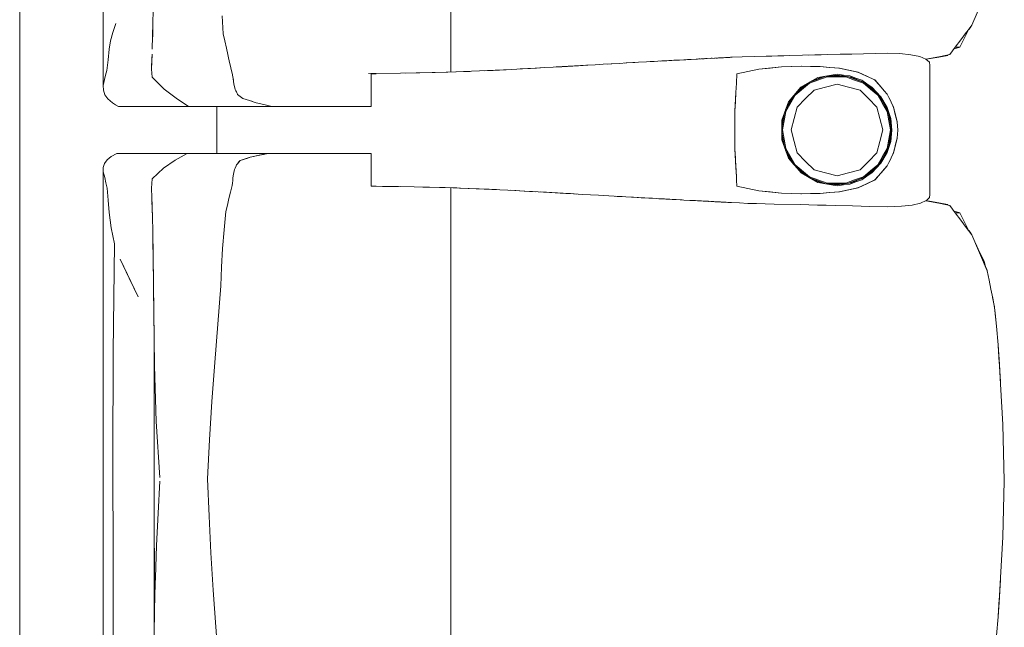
# Model space of a CAD drawing. Header units: millimetres. Extents: x -261 to 187, y -214 to 106.
# Tile 897 of 1056: x -198.355 to -197.512, y 11.115 to 11.635. Entities that reach past the tile are written whole.
import ezdxf

# ---------------------------------------------------------------- set-up
doc = ezdxf.new("R2010")
doc.units = ezdxf.units.MM
doc.header["$LTSCALE"] = 0.005
doc.header["$MEASUREMENT"] = 0
doc.layers.add('IFC-Elemento de mobília-Contorno', color=9, linetype='Continuous', lineweight=5)
doc.layers.add('IFC-Laje-Contorno', color=9, linetype='Continuous', lineweight=5)

msp = doc.modelspace()

# ---------------------------------------------------------------- linework, layer by layer
at = {"layer": 'IFC-Elemento de mobília-Contorno', "lineweight": 5}
for p, q in [((-198.28391, 11.74651), (-198.28383, 11.57889)), ((-197.98606, 11.67448), (-197.98605, 11.63257)), ((-197.53989, 11.63069), (-197.52666, 11.66146)), ((-198.24119, 11.63234), (-198.24101, 11.64325)), ((-198.1819, 11.63855), (-198.18096, 11.62323)), ((-198.27559, 11.62446), (-198.27309, 11.63195)), ((-198.24149, 11.62119), (-198.24119, 11.63234)), ((-198.24136, 11.62469), (-198.24126, 11.6297)), ((-197.98605, 11.59049), (-197.98605, 11.63257)), ((-197.54937, 11.61802), (-197.53989, 11.63069)), ((-197.54254, 11.62698), (-197.54049, 11.62953)), ((-197.54049, 11.62953), (-197.54011, 11.6304)), ((-198.27747, 11.61714), (-198.27559, 11.62446)), ((-198.2418, 11.61004), (-198.24149, 11.62119)), ((-198.24163, 11.61613), (-198.24136, 11.62469)), ((-198.18096, 11.62323), (-198.17963, 11.61706)), ((-197.54937, 11.61802), (-197.547, 11.62119)), ((-197.54767, 11.61691), (-197.54503, 11.6221)), ((-197.547, 11.62119), (-197.54463, 11.62436)), ((-197.54503, 11.6221), (-197.54239, 11.62728)), ((-197.54464, 11.62434), (-197.54463, 11.62436)), ((-197.54239, 11.62728), (-197.54227, 11.62751)), ((-197.54239, 11.62728), (-197.54227, 11.62751)), ((-198.27864, 11.61004), (-198.27747, 11.61714)), ((-198.17963, 11.61706), (-198.1783, 11.61089)), ((-197.55648, 11.60851), (-197.55411, 11.61168)), ((-197.55508, 11.61038), (-197.5503, 11.61173)), ((-197.55411, 11.61168), (-197.54937, 11.61802)), ((-197.55411, 11.61168), (-197.5503, 11.61173)), ((-197.5503, 11.61173), (-197.54767, 11.61691)), ((-198.27967, 11.60094), (-198.27864, 11.61004)), ((-198.24219, 11.5993), (-198.24197, 11.60578)), ((-198.2421, 11.60205), (-198.24204, 11.60354)), ((-198.1783, 11.61089), (-198.17563, 11.59856)), ((-197.74815, 11.60298), (-197.74527, 11.60313)), ((-197.74626, 11.60308), (-197.73664, 11.60357)), ((-197.74527, 11.60313), (-197.73664, 11.60357)), ((-197.73664, 11.60357), (-197.72642, 11.6038)), ((-197.72642, 11.6038), (-197.71619, 11.60403)), ((-197.71619, 11.60403), (-197.69574, 11.60448)), ((-197.71619, 11.60403), (-197.70085, 11.60436)), ((-197.71619, 11.60403), (-197.71108, 11.60414)), ((-197.71108, 11.60414), (-197.70085, 11.60436)), ((-197.71108, 11.60414), (-197.70596, 11.60425)), ((-197.70596, 11.60425), (-197.70085, 11.60436)), ((-197.70085, 11.60436), (-197.69574, 11.60448)), ((-197.69574, 11.60448), (-197.685, 11.60477)), ((-197.685, 11.60477), (-197.66891, 11.60522)), ((-197.67964, 11.60492), (-197.66891, 11.60522)), ((-197.67964, 11.60492), (-197.67427, 11.60507)), ((-197.67427, 11.60507), (-197.66354, 11.60537)), ((-197.66354, 11.60537), (-197.65281, 11.60566)), ((-197.65281, 11.60566), (-197.64269, 11.60589)), ((-197.64269, 11.60589), (-197.61232, 11.60657)), ((-197.61232, 11.60657), (-197.6015, 11.60622)), ((-197.6015, 11.60622), (-197.59207, 11.60524)), ((-197.59207, 11.60524), (-197.58452, 11.60363)), ((-197.58452, 11.60363), (-197.57919, 11.60146)), ((-197.5791, 11.60138), (-197.56042, 11.60472)), ((-197.5791, 11.60138), (-197.56825, 11.60332)), ((-197.57608, 11.60192), (-197.56825, 11.60332)), ((-197.57455, 11.60234), (-197.5667, 11.60384)), ((-197.56825, 11.60332), (-197.56042, 11.60472)), ((-197.5667, 11.60384), (-197.55885, 11.60535)), ((-197.56042, 11.60472), (-197.5601, 11.60511)), ((-197.56042, 11.60472), (-197.56012, 11.6051)), ((-197.55885, 11.60535), (-197.55648, 11.60851)), ((-198.2807, 11.59184), (-198.27967, 11.60094)), ((-198.24241, 11.59282), (-198.24219, 11.5993)), ((-198.2424, 11.59406), (-198.2421, 11.60205)), ((-198.17563, 11.59856), (-198.1749, 11.59553)), ((-198.1749, 11.59553), (-198.17417, 11.59249)), ((-197.89835, 11.59464), (-197.89109, 11.59505)), ((-197.89835, 11.59464), (-197.89362, 11.59491)), ((-197.89588, 11.59478), (-197.86989, 11.59628)), ((-197.89362, 11.59491), (-197.88538, 11.59539)), ((-197.89109, 11.59505), (-197.87675, 11.59588)), ((-197.89109, 11.59505), (-197.88392, 11.59546)), ((-197.88538, 11.59539), (-197.87714, 11.59586)), ((-197.88392, 11.59546), (-197.87675, 11.59588)), ((-197.87714, 11.59586), (-197.8705, 11.59625)), ((-197.87675, 11.59588), (-197.86891, 11.59634)), ((-197.87675, 11.59588), (-197.86959, 11.5963)), ((-197.86959, 11.5963), (-197.86242, 11.59672)), ((-197.86242, 11.59672), (-197.85564, 11.5971)), ((-197.85564, 11.5971), (-197.84886, 11.59749)), ((-197.85225, 11.59729), (-197.84836, 11.59752)), ((-197.84886, 11.59749), (-197.84208, 11.59788)), ((-197.84836, 11.59752), (-197.84816, 11.59753)), ((-197.84208, 11.59788), (-197.83531, 11.59827)), ((-197.83745, 11.59814), (-197.83602, 11.59823)), ((-197.83602, 11.59823), (-197.82896, 11.59862)), ((-197.83531, 11.59827), (-197.82532, 11.59882)), ((-197.83531, 11.59827), (-197.82865, 11.59864)), ((-197.82532, 11.59882), (-197.81867, 11.5992)), ((-197.81867, 11.5992), (-197.81534, 11.59938)), ((-197.81534, 11.59938), (-197.81201, 11.59957)), ((-197.81201, 11.59957), (-197.80869, 11.59975)), ((-197.80869, 11.59975), (-197.8053, 11.59994)), ((-197.80643, 11.59988), (-197.80346, 11.60004)), ((-197.8053, 11.59994), (-197.80192, 11.60012)), ((-197.80346, 11.60004), (-197.79931, 11.60026)), ((-197.80346, 11.60004), (-197.80123, 11.60016)), ((-197.80192, 11.60012), (-197.78668, 11.60095)), ((-197.80192, 11.60012), (-197.79514, 11.60049)), ((-197.80192, 11.60012), (-197.79853, 11.60031)), ((-197.80192, 11.60012), (-197.79931, 11.60026)), ((-197.80138, 11.60015), (-197.79931, 11.60026)), ((-197.79931, 11.60026), (-197.79777, 11.60035)), ((-197.79931, 11.60026), (-197.79776, 11.60035)), ((-197.79853, 11.60031), (-197.79514, 11.60049)), ((-197.79853, 11.60031), (-197.79684, 11.6004)), ((-197.79853, 11.60031), (-197.79724, 11.60038)), ((-197.79726, 11.60038), (-197.79451, 11.60052)), ((-197.79724, 11.60038), (-197.79516, 11.60049)), ((-197.79724, 11.60038), (-197.79516, 11.60049)), ((-197.79684, 11.6004), (-197.79514, 11.60049)), ((-197.79516, 11.60049), (-197.79345, 11.60058)), ((-197.79514, 11.60049), (-197.78668, 11.60095)), ((-197.79514, 11.60049), (-197.79176, 11.60067)), ((-197.79375, 11.60056), (-197.79309, 11.6006)), ((-197.79362, 11.60057), (-197.79101, 11.60071)), ((-197.79309, 11.6006), (-197.79101, 11.60071)), ((-197.79176, 11.60067), (-197.78668, 11.60095)), ((-197.79101, 11.60071), (-197.79021, 11.60076)), ((-197.79101, 11.60071), (-197.79073, 11.60073)), ((-197.78668, 11.60095), (-197.78499, 11.60104)), ((-197.78499, 11.60104), (-197.78329, 11.60113)), ((-197.78329, 11.60113), (-197.7816, 11.60123)), ((-197.7816, 11.60123), (-197.78023, 11.6013)), ((-197.78023, 11.6013), (-197.772, 11.60174)), ((-197.77612, 11.60152), (-197.772, 11.60174)), ((-197.77612, 11.60152), (-197.77475, 11.60159)), ((-197.77475, 11.60159), (-197.772, 11.60174)), ((-197.77362, 11.60165), (-197.77339, 11.60166)), ((-197.77339, 11.60166), (-197.77295, 11.60169)), ((-197.772, 11.60174), (-197.76378, 11.60217)), ((-197.77145, 11.60177), (-197.77028, 11.60183)), ((-197.77063, 11.6018), (-197.76926, 11.60188)), ((-197.77028, 11.60183), (-197.76847, 11.60192)), ((-197.76926, 11.60188), (-197.76652, 11.60202)), ((-197.76926, 11.60188), (-197.76789, 11.60195)), ((-197.76924, 11.60188), (-197.76846, 11.60192)), ((-197.76789, 11.60195), (-197.76652, 11.60202)), ((-197.76378, 11.60217), (-197.76035, 11.60235)), ((-197.76378, 11.60217), (-197.76309, 11.60221)), ((-197.76309, 11.60221), (-197.76241, 11.60224)), ((-197.76035, 11.60235), (-197.75966, 11.60239)), ((-197.75966, 11.60239), (-197.75696, 11.60252)), ((-197.75876, 11.60243), (-197.75696, 11.60252)), ((-197.75876, 11.60243), (-197.75786, 11.60248)), ((-197.75786, 11.60248), (-197.75696, 11.60252)), ((-197.75696, 11.60252), (-197.75066, 11.60285)), ((-197.75696, 11.60252), (-197.75606, 11.60257)), ((-197.75606, 11.60257), (-197.75517, 11.60262)), ((-197.75517, 11.60262), (-197.75336, 11.60271)), ((-197.75517, 11.60262), (-197.75427, 11.60267)), ((-197.75427, 11.60267), (-197.75246, 11.60276)), ((-197.75336, 11.60271), (-197.75156, 11.6028)), ((-197.75336, 11.60271), (-197.75246, 11.60276)), ((-197.75246, 11.60276), (-197.75111, 11.60283)), ((-197.75066, 11.60285), (-197.74931, 11.60292)), ((-197.75066, 11.60285), (-197.75021, 11.60288)), ((-197.75021, 11.60288), (-197.74976, 11.6029)), ((-197.74976, 11.6029), (-197.74751, 11.60301)), ((-197.74976, 11.6029), (-197.74841, 11.60296)), ((-197.74931, 11.60292), (-197.74886, 11.60294)), ((-197.74886, 11.60294), (-197.74808, 11.60298)), ((-197.74841, 11.60296), (-197.74751, 11.60301)), ((-197.74815, 11.60298), (-197.74617, 11.60308)), ((-197.74815, 11.60298), (-197.74751, 11.60301)), ((-197.74751, 11.60301), (-197.74706, 11.60304)), ((-197.74706, 11.60304), (-197.74661, 11.60306)), ((-197.72221, 11.59286), (-197.70291, 11.59492)), ((-197.71256, 11.59389), (-197.70291, 11.59492)), ((-197.70291, 11.59492), (-197.68582, 11.59546)), ((-197.70291, 11.59492), (-197.6945, 11.59519)), ((-197.6945, 11.59519), (-197.68609, 11.59546)), ((-197.68613, 11.59546), (-197.67803, 11.59533)), ((-197.68609, 11.59546), (-197.68603, 11.59545)), ((-197.68582, 11.59546), (-197.66989, 11.59519)), ((-197.67803, 11.59533), (-197.66997, 11.59519)), ((-197.66997, 11.59519), (-197.66168, 11.59445)), ((-197.66989, 11.59519), (-197.66151, 11.59443)), ((-197.57919, 11.60146), (-197.57628, 11.59888)), ((-197.57918, 11.60146), (-197.57455, 11.60234)), ((-197.5791, 11.60138), (-197.57608, 11.60192)), ((-197.5791, 11.60138), (-197.57608, 11.60192)), ((-197.57628, 11.59888), (-197.5759, 11.59612)), ((-197.57592, 11.48554), (-197.5759, 11.59612)), ((-198.28278, 11.58397), (-198.28174, 11.58791)), ((-198.28174, 11.58791), (-198.2807, 11.59184)), ((-198.24241, 11.59282), (-198.24184, 11.58611)), ((-198.2424, 11.59406), (-198.24238, 11.59377)), ((-198.17417, 11.59249), (-198.17343, 11.58946)), ((-198.17343, 11.58946), (-198.1727, 11.58643)), ((-198.1727, 11.58643), (-198.17253, 11.58494)), ((-198.05669, 11.58908), (-198.02925, 11.58949)), ((-198.05424, 11.58889), (-198.05206, 11.58889)), ((-198.05424, 11.57409), (-198.05424, 11.58889)), ((-198.05206, 11.58889), (-198.05007, 11.58889)), ((-198.02925, 11.58949), (-198.01573, 11.58975)), ((-198.0246, 11.58958), (-198.01263, 11.58982)), ((-198.01573, 11.58975), (-198.0022, 11.59)), ((-198.01263, 11.58982), (-197.99966, 11.59008)), ((-198.0022, 11.59), (-197.98871, 11.5904)), ((-197.99019, 11.59036), (-197.98143, 11.59065)), ((-197.98954, 11.59038), (-197.98924, 11.59039)), ((-197.98924, 11.59039), (-197.98143, 11.59065)), ((-197.98871, 11.5904), (-197.97521, 11.5908)), ((-197.98143, 11.59065), (-197.96969, 11.59103)), ((-197.98143, 11.59065), (-197.97363, 11.5909)), ((-197.97521, 11.5908), (-197.96164, 11.59137)), ((-197.97363, 11.5909), (-197.96982, 11.59103)), ((-197.96164, 11.59137), (-197.94808, 11.59195)), ((-197.95767, 11.59154), (-197.93874, 11.59244)), ((-197.95767, 11.59154), (-197.94984, 11.59191)), ((-197.94984, 11.59191), (-197.93875, 11.59244)), ((-197.94808, 11.59195), (-197.9341, 11.59268)), ((-197.9341, 11.59268), (-197.92013, 11.5934)), ((-197.9266, 11.59307), (-197.91785, 11.59355)), ((-197.92013, 11.5934), (-197.91287, 11.59382)), ((-197.91785, 11.59355), (-197.90985, 11.59399)), ((-197.91287, 11.59382), (-197.90561, 11.59423)), ((-197.90985, 11.59399), (-197.90561, 11.59423)), ((-197.90561, 11.59423), (-197.89835, 11.59464)), ((-197.7415, 11.5808), (-197.74103, 11.58879)), ((-197.74103, 11.58879), (-197.72221, 11.59286)), ((-197.74103, 11.58879), (-197.73162, 11.59083)), ((-197.73162, 11.59083), (-197.72221, 11.59286)), ((-197.72221, 11.59286), (-197.71256, 11.59389)), ((-197.67892, 11.5809), (-197.66383, 11.58637)), ((-197.67855, 11.5819), (-197.66499, 11.58682)), ((-197.6769, 11.58286), (-197.66672, 11.58663)), ((-197.67175, 11.5858), (-197.66355, 11.58718)), ((-197.66672, 11.58663), (-197.65536, 11.5879)), ((-197.66383, 11.58637), (-197.64781, 11.58636)), ((-197.66355, 11.58718), (-197.65536, 11.58856)), ((-197.66172, 11.58719), (-197.6503, 11.58718)), ((-197.66168, 11.59445), (-197.65339, 11.59371)), ((-197.66151, 11.59443), (-197.65732, 11.59406)), ((-197.65732, 11.59406), (-197.65313, 11.59367)), ((-197.65536, 11.58856), (-197.64992, 11.58788)), ((-197.65536, 11.5879), (-197.64326, 11.58619)), ((-197.65393, 11.59376), (-197.65313, 11.59367)), ((-197.65339, 11.59371), (-197.63741, 11.59032)), ((-197.65313, 11.59367), (-197.64916, 11.59282)), ((-197.64992, 11.58788), (-197.64449, 11.5872)), ((-197.64916, 11.59282), (-197.64515, 11.59197)), ((-197.64781, 11.58636), (-197.64027, 11.58363)), ((-197.64601, 11.58658), (-197.64, 11.5844)), ((-197.64519, 11.59198), (-197.64122, 11.59112)), ((-197.64449, 11.5872), (-197.63937, 11.58529)), ((-197.64122, 11.59112), (-197.63725, 11.59027)), ((-197.63771, 11.59039), (-197.63725, 11.59027)), ((-197.63741, 11.59032), (-197.63019, 11.58698)), ((-197.63725, 11.59027), (-197.63361, 11.58856)), ((-197.63361, 11.58856), (-197.62996, 11.58685)), ((-197.63019, 11.58698), (-197.62297, 11.58364)), ((-197.62996, 11.58685), (-197.62268, 11.58343)), ((-198.28383, 11.57889), (-198.28278, 11.58397)), ((-198.28383, 11.57889), (-198.28369, 11.57478)), ((-198.24184, 11.58611), (-198.23679, 11.58097)), ((-198.23679, 11.58097), (-198.23174, 11.57585)), ((-198.17253, 11.58494), (-198.17236, 11.58344)), ((-198.17253, 11.58494), (-198.17203, 11.58045)), ((-198.17253, 11.58494), (-198.1722, 11.58195)), ((-198.17236, 11.58344), (-198.1722, 11.58195)), ((-198.1722, 11.58195), (-198.17203, 11.58045)), ((-198.17203, 11.58045), (-198.17169, 11.5792)), ((-198.17203, 11.58045), (-198.17067, 11.57543)), ((-197.74196, 11.5728), (-197.7415, 11.5808)), ((-197.69123, 11.5706), (-197.67892, 11.5809)), ((-197.69015, 11.57257), (-197.68095, 11.58026)), ((-197.68688, 11.57623), (-197.67841, 11.582)), ((-197.68622, 11.57754), (-197.67898, 11.58167)), ((-197.67898, 11.58167), (-197.67175, 11.5858)), ((-197.66519, 11.57751), (-197.65536, 11.58015)), ((-197.65536, 11.58015), (-197.64552, 11.57751)), ((-197.64326, 11.58619), (-197.63201, 11.58143)), ((-197.64027, 11.58363), (-197.63274, 11.58089)), ((-197.64, 11.5844), (-197.63308, 11.58188)), ((-197.63937, 11.58529), (-197.63424, 11.58338)), ((-197.63424, 11.58338), (-197.6297, 11.58035)), ((-197.63274, 11.58089), (-197.62658, 11.57573)), ((-197.63223, 11.58152), (-197.62606, 11.57636)), ((-197.63201, 11.58143), (-197.62236, 11.57393)), ((-197.6297, 11.58035), (-197.62515, 11.57732)), ((-197.62333, 11.58381), (-197.6229, 11.58356)), ((-197.62297, 11.58364), (-197.61764, 11.57753)), ((-197.62297, 11.58364), (-197.62031, 11.58059)), ((-197.62268, 11.58343), (-197.62009, 11.58043)), ((-197.62268, 11.58343), (-197.6175, 11.57743)), ((-197.62009, 11.58043), (-197.6175, 11.57743)), ((-198.28369, 11.57478), (-198.28231, 11.57106)), ((-198.28231, 11.57106), (-198.27982, 11.56751)), ((-198.23174, 11.57585), (-198.2212, 11.568)), ((-198.17101, 11.57668), (-198.17067, 11.57543)), ((-198.17067, 11.57543), (-198.17018, 11.5744)), ((-198.17018, 11.5744), (-198.16969, 11.57337)), ((-198.17018, 11.5744), (-198.1692, 11.57234)), ((-198.1692, 11.57234), (-198.16871, 11.57132)), ((-198.16871, 11.57132), (-198.1676, 11.57042)), ((-198.1676, 11.57042), (-198.16428, 11.56773)), ((-198.1665, 11.56952), (-198.16539, 11.56862)), ((-198.1665, 11.56952), (-198.16428, 11.56773)), ((-198.05424, 11.56084), (-198.05424, 11.57409)), ((-197.74289, 11.55681), (-197.74196, 11.5728)), ((-197.74242, 11.56481), (-197.74196, 11.5728)), ((-197.69941, 11.55812), (-197.69267, 11.56975)), ((-197.6993, 11.55666), (-197.69123, 11.5706)), ((-197.69697, 11.56481), (-197.68622, 11.57754)), ((-197.6945, 11.56771), (-197.68688, 11.57623)), ((-197.68223, 11.56768), (-197.67503, 11.57488)), ((-197.67503, 11.57488), (-197.66519, 11.57751)), ((-197.64552, 11.57751), (-197.63568, 11.57488)), ((-197.63568, 11.57488), (-197.62848, 11.56768)), ((-197.62658, 11.57573), (-197.62042, 11.57058)), ((-197.62606, 11.57636), (-197.62096, 11.57209)), ((-197.62515, 11.57732), (-197.61771, 11.56935)), ((-197.62236, 11.57393), (-197.61497, 11.56421)), ((-197.62042, 11.57058), (-197.61639, 11.56362)), ((-197.61764, 11.57753), (-197.61498, 11.57448)), ((-197.6175, 11.57743), (-197.61491, 11.57443)), ((-197.61498, 11.57448), (-197.61232, 11.57143)), ((-197.61491, 11.57443), (-197.61232, 11.57143)), ((-197.61232, 11.57143), (-197.61096, 11.56861)), ((-197.61232, 11.57143), (-197.61101, 11.56874)), ((-198.27982, 11.56751), (-198.27599, 11.56412)), ((-198.27599, 11.56412), (-198.27333, 11.56248)), ((-198.27333, 11.56248), (-198.27067, 11.56084)), ((-198.2212, 11.568), (-198.2107, 11.56084)), ((-198.16539, 11.56862), (-198.16428, 11.56773)), ((-198.16428, 11.56773), (-198.16143, 11.56685)), ((-198.16428, 11.56773), (-198.15858, 11.56597)), ((-198.16143, 11.56685), (-198.15858, 11.56597)), ((-198.15858, 11.56597), (-198.15288, 11.56421)), ((-198.15858, 11.56597), (-198.15573, 11.56509)), ((-198.15288, 11.56421), (-198.14612, 11.56252)), ((-198.14612, 11.56252), (-198.13936, 11.56084)), ((-198.14612, 11.56252), (-198.14274, 11.56168)), ((-197.74289, 11.55681), (-197.74242, 11.56481)), ((-197.70269, 11.54913), (-197.69697, 11.56481)), ((-197.69904, 11.55912), (-197.69447, 11.56776)), ((-197.68943, 11.56047), (-197.68223, 11.56768)), ((-197.62848, 11.56768), (-197.62128, 11.56047)), ((-197.61844, 11.56878), (-197.61569, 11.56403)), ((-197.61771, 11.56935), (-197.61232, 11.55995)), ((-197.61639, 11.56362), (-197.61236, 11.55666)), ((-197.61569, 11.56403), (-197.61293, 11.55925)), ((-197.61497, 11.56421), (-197.61032, 11.55291)), ((-197.61101, 11.56874), (-197.60971, 11.56604)), ((-197.61096, 11.56861), (-197.60961, 11.56578)), ((-197.60971, 11.56604), (-197.6084, 11.56335)), ((-197.60961, 11.56578), (-197.60826, 11.56296)), ((-197.6084, 11.56335), (-197.6071, 11.56066)), ((-197.60826, 11.56296), (-197.60691, 11.56013)), ((-198.27067, 11.56084), (-198.2107, 11.56084)), ((-198.2107, 11.56084), (-198.16942, 11.56084)), ((-198.18647, 11.52076), (-198.18647, 11.56084)), ((-198.16942, 11.56084), (-198.13936, 11.56084)), ((-198.13936, 11.56084), (-198.13738, 11.56084)), ((-198.13738, 11.56084), (-198.13543, 11.56084)), ((-198.13543, 11.56084), (-198.1335, 11.56084)), ((-198.1335, 11.56084), (-198.13158, 11.56084)), ((-198.13158, 11.56084), (-198.12966, 11.56084)), ((-198.12966, 11.56084), (-198.12774, 11.56084)), ((-198.12774, 11.56084), (-198.12581, 11.56084)), ((-198.12581, 11.56084), (-198.12386, 11.56084)), ((-198.12386, 11.56084), (-198.12188, 11.56084)), ((-198.12188, 11.56084), (-198.11987, 11.56084)), ((-198.11987, 11.56084), (-198.11781, 11.56084)), ((-198.11781, 11.56084), (-198.1157, 11.56084)), ((-198.1157, 11.56084), (-198.11355, 11.56084)), ((-198.11355, 11.56084), (-198.11136, 11.56084)), ((-198.11136, 11.56084), (-198.10916, 11.56084)), ((-198.10916, 11.56084), (-198.10698, 11.56084)), ((-198.10698, 11.56084), (-198.10483, 11.56084)), ((-198.10483, 11.56084), (-198.10272, 11.56084)), ((-198.10272, 11.56084), (-198.10069, 11.56084)), ((-198.10069, 11.56084), (-198.09875, 11.56084)), ((-198.09875, 11.56084), (-198.09692, 11.56084)), ((-198.09692, 11.56084), (-198.09519, 11.56084)), ((-198.09519, 11.56084), (-198.09353, 11.56084)), ((-198.09353, 11.56084), (-198.0919, 11.56084)), ((-198.0919, 11.56084), (-198.09028, 11.56084)), ((-198.09028, 11.56084), (-198.08863, 11.56084)), ((-198.08863, 11.56084), (-198.08691, 11.56084)), ((-198.08691, 11.56084), (-198.0851, 11.56084)), ((-198.0851, 11.56084), (-198.08316, 11.56084)), ((-198.08316, 11.56084), (-198.08108, 11.56084)), ((-198.08108, 11.56084), (-198.0789, 11.56084)), ((-198.0789, 11.56084), (-198.07661, 11.56084)), ((-198.07661, 11.56084), (-198.07423, 11.56084)), ((-198.07423, 11.56084), (-198.07178, 11.56084)), ((-198.07178, 11.56084), (-198.06927, 11.56084)), ((-198.06927, 11.56084), (-198.06672, 11.56084)), ((-198.06672, 11.56084), (-198.06413, 11.56084)), ((-198.06413, 11.56084), (-198.06155, 11.56084)), ((-198.06155, 11.56084), (-198.05902, 11.56084)), ((-198.05902, 11.56084), (-198.05657, 11.56084)), ((-198.05657, 11.56084), (-198.05424, 11.56084)), ((-197.74289, 11.54079), (-197.74289, 11.55681)), ((-197.7026, 11.54275), (-197.70032, 11.55562)), ((-197.7026, 11.54651), (-197.70037, 11.55549)), ((-197.7021, 11.5408), (-197.6993, 11.55666)), ((-197.69207, 11.55064), (-197.68943, 11.56047)), ((-197.62128, 11.56047), (-197.61864, 11.55064)), ((-197.61236, 11.55666), (-197.61096, 11.54873)), ((-197.61232, 11.55995), (-197.60938, 11.55059)), ((-197.6113, 11.5553), (-197.61017, 11.54887)), ((-197.61032, 11.55291), (-197.60874, 11.5408)), ((-197.6071, 11.56066), (-197.60551, 11.55417)), ((-197.60691, 11.56013), (-197.60542, 11.55391)), ((-197.60569, 11.5549), (-197.60542, 11.55391)), ((-197.60551, 11.55417), (-197.60472, 11.55093)), ((-197.60547, 11.55411), (-197.60499, 11.55209)), ((-197.60542, 11.55391), (-197.60393, 11.54769)), ((-197.70269, 11.54913), (-197.70269, 11.53245)), ((-197.7026, 11.53509), (-197.7026, 11.54651)), ((-197.69471, 11.5408), (-197.69207, 11.55064)), ((-197.61864, 11.55064), (-197.61601, 11.5408)), ((-197.61096, 11.54873), (-197.60956, 11.5408)), ((-197.61017, 11.54887), (-197.60874, 11.5408)), ((-197.60938, 11.55059), (-197.60839, 11.54079)), ((-197.60499, 11.55209), (-197.60393, 11.54769)), ((-197.60472, 11.55093), (-197.60393, 11.54769)), ((-197.60393, 11.54769), (-197.60336, 11.54079)), ((-197.74289, 11.52478), (-197.74289, 11.54079)), ((-197.7026, 11.53885), (-197.70032, 11.52597)), ((-197.7021, 11.5408), (-197.6993, 11.52493)), ((-197.69471, 11.5408), (-197.69207, 11.53096)), ((-197.61864, 11.53096), (-197.61601, 11.5408)), ((-197.61096, 11.53287), (-197.60956, 11.5408)), ((-197.61032, 11.52869), (-197.60874, 11.5408)), ((-197.6098, 11.53483), (-197.60874, 11.5408)), ((-197.60938, 11.53099), (-197.60839, 11.54079)), ((-197.60393, 11.53391), (-197.60336, 11.54079)), ((-197.70269, 11.53245), (-197.69697, 11.51679)), ((-197.7026, 11.53509), (-197.70037, 11.5261)), ((-197.69207, 11.53096), (-197.68943, 11.52112)), ((-197.62128, 11.52112), (-197.61864, 11.53096)), ((-197.61497, 11.51739), (-197.61032, 11.52869)), ((-197.61236, 11.52494), (-197.61096, 11.53287)), ((-197.61232, 11.52165), (-197.60938, 11.53099)), ((-197.6113, 11.5263), (-197.6098, 11.53483)), ((-197.6071, 11.52094), (-197.60472, 11.53067)), ((-197.60691, 11.52147), (-197.60542, 11.52769)), ((-197.60568, 11.52672), (-197.60542, 11.52769)), ((-197.60551, 11.52742), (-197.60472, 11.53067)), ((-197.60551, 11.52742), (-197.60551, 11.52745)), ((-197.60547, 11.52752), (-197.60499, 11.52951)), ((-197.60542, 11.52769), (-197.60393, 11.53391)), ((-197.60499, 11.52951), (-197.60393, 11.53391)), ((-197.60472, 11.53067), (-197.60393, 11.53391)), ((-198.27709, 11.51797), (-198.27223, 11.52076)), ((-198.27223, 11.52076), (-198.21198, 11.52076)), ((-198.22208, 11.51482), (-198.21198, 11.52076)), ((-198.21198, 11.52076), (-198.14282, 11.52076)), ((-198.19672, 11.52076), (-198.18647, 11.52076)), ((-198.15785, 11.51743), (-198.14282, 11.52076)), ((-198.15785, 11.51743), (-198.15034, 11.51909)), ((-198.15034, 11.51909), (-198.14282, 11.52076)), ((-198.15034, 11.51909), (-198.14658, 11.51993)), ((-198.14658, 11.51993), (-198.14282, 11.52076)), ((-198.14452, 11.52076), (-198.14151, 11.52076)), ((-198.14282, 11.52076), (-198.14085, 11.52076)), ((-198.14151, 11.52076), (-198.13869, 11.52076)), ((-198.14085, 11.52076), (-198.13887, 11.52076)), ((-198.13887, 11.52076), (-198.13691, 11.52076)), ((-198.13691, 11.52076), (-198.13498, 11.52076)), ((-198.13498, 11.52076), (-198.13306, 11.52076)), ((-198.13306, 11.52076), (-198.13115, 11.52076)), ((-198.13115, 11.52076), (-198.12925, 11.52076)), ((-198.12925, 11.52076), (-198.12734, 11.52076)), ((-198.12734, 11.52076), (-198.12542, 11.52076)), ((-198.12542, 11.52076), (-198.12348, 11.52076)), ((-198.12348, 11.52076), (-198.12151, 11.52076)), ((-198.12151, 11.52076), (-198.11951, 11.52076)), ((-198.11951, 11.52076), (-198.11746, 11.52076)), ((-198.11746, 11.52076), (-198.11536, 11.52076)), ((-198.11536, 11.52076), (-198.11321, 11.52076)), ((-198.11321, 11.52076), (-198.11104, 11.52076)), ((-198.11104, 11.52076), (-198.10886, 11.52076)), ((-198.10886, 11.52076), (-198.10669, 11.52076)), ((-198.10669, 11.52076), (-198.10456, 11.52076)), ((-198.10456, 11.52076), (-198.10248, 11.52076)), ((-198.10248, 11.52076), (-198.10047, 11.52076)), ((-198.10047, 11.52076), (-198.09856, 11.52076)), ((-198.09856, 11.52076), (-198.09675, 11.52076)), ((-198.09675, 11.52076), (-198.09504, 11.52076)), ((-198.09504, 11.52076), (-198.09339, 11.52076)), ((-198.09339, 11.52076), (-198.09179, 11.52076)), ((-198.09179, 11.52076), (-198.09017, 11.52076)), ((-198.09017, 11.52076), (-198.08853, 11.52076)), ((-198.08853, 11.52076), (-198.08682, 11.52076)), ((-198.08682, 11.52076), (-198.08501, 11.52076)), ((-198.08501, 11.52076), (-198.08308, 11.52076)), ((-198.08308, 11.52076), (-198.08102, 11.52076)), ((-198.08102, 11.52076), (-198.07885, 11.52076)), ((-198.07885, 11.52076), (-198.07657, 11.52076)), ((-198.07657, 11.52076), (-198.07422, 11.52076)), ((-198.07422, 11.52076), (-198.07178, 11.52076)), ((-198.07178, 11.52076), (-198.06929, 11.52076)), ((-198.06929, 11.52076), (-198.06675, 11.52076)), ((-198.06675, 11.52076), (-198.06419, 11.52076)), ((-198.06419, 11.52076), (-198.06163, 11.52076)), ((-198.06163, 11.52076), (-198.05911, 11.52076)), ((-198.05911, 11.52076), (-198.05667, 11.52076)), ((-198.05667, 11.52076), (-198.05435, 11.52076)), ((-198.05435, 11.50751), (-198.05435, 11.52076)), ((-197.74289, 11.52478), (-197.7415, 11.5008)), ((-197.74289, 11.52478), (-197.74195, 11.50862)), ((-197.74289, 11.52478), (-197.74242, 11.51678)), ((-197.69941, 11.52349), (-197.69267, 11.51184)), ((-197.6993, 11.52493), (-197.69123, 11.511)), ((-197.69905, 11.52247), (-197.6945, 11.51389)), ((-197.68943, 11.52112), (-197.68223, 11.51392)), ((-197.62848, 11.51392), (-197.62128, 11.52112)), ((-197.61771, 11.51224), (-197.61232, 11.52165)), ((-197.61639, 11.51798), (-197.61236, 11.52494)), ((-197.61569, 11.51757), (-197.61292, 11.52236)), ((-197.6084, 11.51825), (-197.6071, 11.52094)), ((-197.60826, 11.51864), (-197.60691, 11.52147)), ((-198.28382, 11.50875), (-198.28268, 11.51207)), ((-198.28268, 11.51207), (-198.28049, 11.5151)), ((-198.28049, 11.5151), (-198.27709, 11.51797)), ((-198.23223, 11.50815), (-198.22208, 11.51482)), ((-198.17006, 11.51002), (-198.16962, 11.51105)), ((-198.16962, 11.51105), (-198.16888, 11.51193)), ((-198.16888, 11.51193), (-198.16663, 11.51458)), ((-198.16888, 11.51193), (-198.16813, 11.51282)), ((-198.16813, 11.51282), (-198.16738, 11.5137)), ((-198.16738, 11.5137), (-198.16663, 11.51458)), ((-198.16663, 11.51458), (-198.15785, 11.51743)), ((-198.16663, 11.51458), (-198.16005, 11.51672)), ((-198.16663, 11.51458), (-198.16224, 11.51601)), ((-198.16663, 11.51458), (-198.16443, 11.5153)), ((-198.16443, 11.5153), (-198.16224, 11.51601)), ((-198.16005, 11.51672), (-198.15785, 11.51743)), ((-198.15785, 11.51743), (-198.1541, 11.51826)), ((-197.69697, 11.51679), (-197.69158, 11.51041)), ((-197.6945, 11.51389), (-197.68688, 11.50537)), ((-197.69158, 11.51041), (-197.68621, 11.50404)), ((-197.69123, 11.511), (-197.67892, 11.5007)), ((-197.68223, 11.51392), (-197.67503, 11.50672)), ((-197.63568, 11.50672), (-197.62848, 11.51392)), ((-197.62658, 11.50586), (-197.62042, 11.51102)), ((-197.62515, 11.50428), (-197.61771, 11.51224)), ((-197.62236, 11.50766), (-197.61497, 11.51739)), ((-197.62042, 11.51102), (-197.61639, 11.51798)), ((-197.61845, 11.51281), (-197.61569, 11.51757)), ((-197.61232, 11.51017), (-197.60961, 11.51582)), ((-197.61232, 11.51017), (-197.61096, 11.51299)), ((-197.61232, 11.51017), (-197.61101, 11.51286)), ((-197.61101, 11.51286), (-197.60971, 11.51555)), ((-197.61096, 11.51299), (-197.60961, 11.51582)), ((-197.60971, 11.51555), (-197.6084, 11.51825)), ((-197.60961, 11.51582), (-197.60826, 11.51864)), ((-198.28393, 11.35531), (-198.28382, 11.50875)), ((-198.28382, 11.50875), (-198.28374, 11.50504)), ((-198.28374, 11.50504), (-198.28253, 11.50018)), ((-198.24184, 11.49891), (-198.23704, 11.50353)), ((-198.23704, 11.50353), (-198.23223, 11.50815)), ((-198.17246, 11.50165), (-198.17191, 11.5043)), ((-198.17246, 11.50165), (-198.17218, 11.50297)), ((-198.17218, 11.50297), (-198.17191, 11.5043)), ((-198.17191, 11.5043), (-198.17136, 11.50696)), ((-198.17191, 11.5043), (-198.17163, 11.50563)), ((-198.17136, 11.50696), (-198.17092, 11.50798)), ((-198.17092, 11.50798), (-198.17006, 11.51002)), ((-198.17092, 11.50798), (-198.17049, 11.509)), ((-198.05435, 11.4927), (-198.05435, 11.50751)), ((-197.74196, 11.50879), (-197.7415, 11.5008)), ((-197.69015, 11.50903), (-197.68098, 11.50135)), ((-197.68688, 11.50537), (-197.67838, 11.49958)), ((-197.68621, 11.50404), (-197.67174, 11.4958)), ((-197.67503, 11.50672), (-197.66519, 11.50408)), ((-197.66519, 11.50408), (-197.65536, 11.50145)), ((-197.65536, 11.50145), (-197.64552, 11.50408)), ((-197.64552, 11.50408), (-197.63568, 11.50672)), ((-197.63274, 11.5007), (-197.62658, 11.50586)), ((-197.63221, 11.50008), (-197.62606, 11.50524)), ((-197.63201, 11.50017), (-197.62236, 11.50766)), ((-197.6297, 11.50125), (-197.62515, 11.50428)), ((-197.62606, 11.50524), (-197.62096, 11.50951)), ((-197.62297, 11.49796), (-197.61764, 11.50406)), ((-197.62009, 11.50116), (-197.6175, 11.50417)), ((-197.61764, 11.50406), (-197.61232, 11.51017)), ((-197.6175, 11.50417), (-197.61491, 11.50717)), ((-197.61491, 11.50717), (-197.61232, 11.51017)), ((-198.28253, 11.50018), (-198.28147, 11.49561)), ((-198.28147, 11.49561), (-198.2804, 11.49104)), ((-198.24241, 11.49108), (-198.24212, 11.49499)), ((-198.2424, 11.49092), (-198.24212, 11.49492)), ((-198.24212, 11.49499), (-198.24184, 11.49891)), ((-198.24212, 11.49492), (-198.24184, 11.49891)), ((-198.17334, 11.49324), (-198.17312, 11.49534)), ((-198.17312, 11.49534), (-198.1729, 11.49744)), ((-198.1729, 11.49744), (-198.17268, 11.49954)), ((-198.17268, 11.49954), (-198.17246, 11.50165)), ((-197.7415, 11.5008), (-197.74132, 11.49773)), ((-197.74132, 11.49773), (-197.74103, 11.4928)), ((-197.67892, 11.5007), (-197.66383, 11.49523)), ((-197.67862, 11.49972), (-197.66499, 11.49477)), ((-197.67691, 11.49874), (-197.66672, 11.49497)), ((-197.67174, 11.4958), (-197.66352, 11.49441)), ((-197.66672, 11.49497), (-197.65536, 11.4937)), ((-197.66383, 11.49523), (-197.64781, 11.49523)), ((-197.66355, 11.49442), (-197.65536, 11.49304)), ((-197.66174, 11.49441), (-197.6503, 11.49441)), ((-197.65536, 11.4937), (-197.64326, 11.49541)), ((-197.65536, 11.49304), (-197.64992, 11.49372)), ((-197.64992, 11.49372), (-197.64449, 11.4944)), ((-197.64781, 11.49523), (-197.64027, 11.49797)), ((-197.64601, 11.49501), (-197.64, 11.4972)), ((-197.64449, 11.4944), (-197.63937, 11.49631)), ((-197.64326, 11.49541), (-197.63201, 11.50017)), ((-197.64027, 11.49797), (-197.63274, 11.5007)), ((-197.64, 11.4972), (-197.63314, 11.49969)), ((-197.63937, 11.49631), (-197.63424, 11.49822)), ((-197.63741, 11.49128), (-197.63019, 11.49462)), ((-197.63424, 11.49822), (-197.6297, 11.50125)), ((-197.63361, 11.49303), (-197.62996, 11.49474)), ((-197.63019, 11.49462), (-197.62297, 11.49796)), ((-197.62996, 11.49474), (-197.62268, 11.49816)), ((-197.62332, 11.49779), (-197.6229, 11.49804)), ((-197.62297, 11.49796), (-197.62031, 11.50101)), ((-197.62268, 11.49816), (-197.62009, 11.50116)), ((-198.2804, 11.49104), (-198.27952, 11.48057)), ((-198.2424, 11.49092), (-198.24194, 11.47486)), ((-198.2424, 11.49092), (-198.24217, 11.48289)), ((-198.17612, 11.48205), (-198.17473, 11.48765)), ((-198.17473, 11.48765), (-198.17334, 11.49324)), ((-198.05435, 11.4927), (-198.05216, 11.4927)), ((-198.05435, 11.49265), (-198.04457, 11.49251)), ((-198.05216, 11.4927), (-198.05017, 11.4927)), ((-198.04457, 11.49251), (-198.03098, 11.49231)), ((-198.03098, 11.49231), (-198.01765, 11.49206)), ((-198.02916, 11.49226), (-198.01765, 11.49206)), ((-198.01765, 11.49206), (-198.00433, 11.49181)), ((-198.01017, 11.49192), (-197.99592, 11.49154)), ((-198.00433, 11.49181), (-197.99105, 11.49143)), ((-197.99592, 11.49154), (-197.98107, 11.49114)), ((-197.99105, 11.49143), (-197.97778, 11.49105)), ((-197.98605, 11.49129), (-197.98605, 11.45845)), ((-197.97865, 11.49108), (-197.96187, 11.49037)), ((-197.97865, 11.49108), (-197.95625, 11.49013)), ((-197.97778, 11.49105), (-197.96437, 11.49049)), ((-197.96437, 11.49049), (-197.95097, 11.48994)), ((-197.96187, 11.49037), (-197.95332, 11.49)), ((-197.95332, 11.49), (-197.94707, 11.48974)), ((-197.95097, 11.48994), (-197.93719, 11.48923)), ((-197.95097, 11.48994), (-197.94408, 11.48958)), ((-197.94408, 11.48958), (-197.93719, 11.48923)), ((-197.93719, 11.48923), (-197.9303, 11.48887)), ((-197.93538, 11.48913), (-197.92744, 11.48871)), ((-197.9303, 11.48887), (-197.92341, 11.48852)), ((-197.92744, 11.48871), (-197.91878, 11.48824)), ((-197.92744, 11.48871), (-197.91338, 11.48795)), ((-197.92341, 11.48852), (-197.91627, 11.48812)), ((-197.91878, 11.48824), (-197.91339, 11.48795)), ((-197.91627, 11.48812), (-197.90199, 11.48731)), ((-197.90913, 11.48771), (-197.89485, 11.48691)), ((-197.90913, 11.48771), (-197.90128, 11.48727)), ((-197.90913, 11.48771), (-197.90199, 11.48731)), ((-197.90128, 11.48727), (-197.89245, 11.48676)), ((-197.89485, 11.48691), (-197.88062, 11.48609)), ((-197.89485, 11.48691), (-197.88774, 11.4865)), ((-197.89245, 11.48676), (-197.88362, 11.48626)), ((-197.88774, 11.4865), (-197.88062, 11.48609)), ((-197.88362, 11.48626), (-197.87854, 11.48596)), ((-197.88062, 11.48609), (-197.8735, 11.48567)), ((-197.8735, 11.48567), (-197.86639, 11.48526)), ((-197.86639, 11.48526), (-197.85966, 11.48487)), ((-197.74103, 11.4928), (-197.72226, 11.48874)), ((-197.74103, 11.4928), (-197.73165, 11.49077)), ((-197.73165, 11.49077), (-197.72226, 11.48874)), ((-197.72226, 11.48874), (-197.70291, 11.48668)), ((-197.72226, 11.48874), (-197.71259, 11.48771)), ((-197.71259, 11.48771), (-197.70291, 11.48668)), ((-197.70291, 11.48668), (-197.68582, 11.48613)), ((-197.70291, 11.48668), (-197.68609, 11.48613)), ((-197.68627, 11.48614), (-197.68601, 11.48613)), ((-197.68609, 11.48613), (-197.67803, 11.48627)), ((-197.68609, 11.48613), (-197.68601, 11.48613)), ((-197.68582, 11.48613), (-197.66989, 11.48641)), ((-197.68582, 11.48613), (-197.68578, 11.48613)), ((-197.67803, 11.48627), (-197.66997, 11.4864)), ((-197.66997, 11.4864), (-197.66168, 11.48715)), ((-197.66989, 11.48641), (-197.66151, 11.48717)), ((-197.66168, 11.48715), (-197.65339, 11.48789)), ((-197.66151, 11.48717), (-197.65732, 11.48754)), ((-197.65732, 11.48754), (-197.65313, 11.48792)), ((-197.6537, 11.48786), (-197.65334, 11.4879)), ((-197.65339, 11.48789), (-197.63741, 11.49128)), ((-197.65313, 11.48792), (-197.64916, 11.48877)), ((-197.64916, 11.48877), (-197.64515, 11.48963)), ((-197.64519, 11.48962), (-197.64122, 11.49047)), ((-197.64122, 11.49047), (-197.63725, 11.49133)), ((-197.6377, 11.49121), (-197.63725, 11.49133)), ((-197.63725, 11.49133), (-197.63361, 11.49303)), ((-197.57621, 11.48284), (-197.57592, 11.48554)), ((-198.27952, 11.48057), (-198.27864, 11.47009)), ((-198.24218, 11.48328), (-198.24196, 11.47549)), ((-198.24205, 11.47864), (-198.24194, 11.47486)), ((-198.17751, 11.47647), (-198.17612, 11.48205)), ((-197.85966, 11.48487), (-197.84622, 11.4841)), ((-197.84622, 11.4841), (-197.8395, 11.48371)), ((-197.84622, 11.4841), (-197.84377, 11.48396)), ((-197.84611, 11.48409), (-197.84377, 11.48396)), ((-197.84483, 11.48402), (-197.84377, 11.48396)), ((-197.84377, 11.48396), (-197.83934, 11.4837)), ((-197.8395, 11.48371), (-197.83622, 11.48353)), ((-197.83934, 11.4837), (-197.83622, 11.48353)), ((-197.83622, 11.48353), (-197.81984, 11.48261)), ((-197.83622, 11.48353), (-197.82639, 11.48298)), ((-197.83622, 11.48353), (-197.82967, 11.48316)), ((-197.82967, 11.48316), (-197.82312, 11.48279)), ((-197.82639, 11.48298), (-197.81984, 11.48261)), ((-197.82312, 11.48279), (-197.81984, 11.48261)), ((-197.81984, 11.48261), (-197.81329, 11.48225)), ((-197.81984, 11.48261), (-197.81657, 11.48243)), ((-197.81657, 11.48243), (-197.81329, 11.48225)), ((-197.81329, 11.48225), (-197.80994, 11.48206)), ((-197.80994, 11.48206), (-197.80658, 11.48188)), ((-197.8081, 11.48196), (-197.80621, 11.48185)), ((-197.80753, 11.48193), (-197.80621, 11.48185)), ((-197.80658, 11.48188), (-197.80323, 11.48169)), ((-197.80621, 11.48185), (-197.80401, 11.48173)), ((-197.80401, 11.48173), (-197.80192, 11.48162)), ((-197.80323, 11.48169), (-197.80177, 11.48161)), ((-197.80323, 11.48169), (-197.79651, 11.48133)), ((-197.80177, 11.48161), (-197.79987, 11.48151)), ((-197.80148, 11.4816), (-197.79953, 11.48149)), ((-197.79987, 11.48151), (-197.79929, 11.48148)), ((-197.79953, 11.48149), (-197.79852, 11.48144)), ((-197.79651, 11.48133), (-197.79484, 11.48124)), ((-197.79484, 11.48124), (-197.79316, 11.48114)), ((-197.79316, 11.48114), (-197.7898, 11.48096)), ((-197.7898, 11.48096), (-197.78645, 11.48078)), ((-197.7898, 11.48096), (-197.78813, 11.48087)), ((-197.78813, 11.48087), (-197.78645, 11.48078)), ((-197.78645, 11.48078), (-197.7815, 11.48052)), ((-197.7815, 11.48052), (-197.77985, 11.48043)), ((-197.77985, 11.48043), (-197.77655, 11.48025)), ((-197.77655, 11.48025), (-197.77325, 11.48008)), ((-197.77655, 11.48025), (-197.7749, 11.48017)), ((-197.7749, 11.48017), (-197.77325, 11.48008)), ((-197.77325, 11.48008), (-197.76088, 11.47942)), ((-197.77325, 11.48008), (-197.77161, 11.48)), ((-197.77325, 11.48008), (-197.77269, 11.48005)), ((-197.77269, 11.48005), (-197.77157, 11.47999)), ((-197.77161, 11.48), (-197.76996, 11.47991)), ((-197.77161, 11.48), (-197.76831, 11.47982)), ((-197.77006, 11.47991), (-197.76934, 11.47987)), ((-197.76996, 11.47991), (-197.76831, 11.47982)), ((-197.76934, 11.47987), (-197.76822, 11.47981)), ((-197.76831, 11.47982), (-197.76666, 11.47973)), ((-197.76822, 11.47981), (-197.76701, 11.47975)), ((-197.76822, 11.47981), (-197.7658, 11.47968)), ((-197.76701, 11.47975), (-197.7658, 11.47968)), ((-197.76666, 11.47973), (-197.76088, 11.47942)), ((-197.76666, 11.47973), (-197.76583, 11.47969)), ((-197.76666, 11.47973), (-197.76336, 11.47955)), ((-197.76583, 11.47969), (-197.76501, 11.47964)), ((-197.7658, 11.47968), (-197.76519, 11.47965)), ((-197.7658, 11.47968), (-197.76549, 11.47967)), ((-197.76501, 11.47964), (-197.765, 11.47964)), ((-197.76336, 11.47955), (-197.76088, 11.47942)), ((-197.76088, 11.47942), (-197.76006, 11.47938)), ((-197.76006, 11.47938), (-197.75729, 11.47924)), ((-197.76006, 11.47938), (-197.7552, 11.47913)), ((-197.76006, 11.47938), (-197.75243, 11.47899)), ((-197.75729, 11.47924), (-197.7559, 11.47917)), ((-197.75729, 11.47924), (-197.75659, 11.4792)), ((-197.75729, 11.47924), (-197.7552, 11.47913)), ((-197.75659, 11.4792), (-197.7552, 11.47913)), ((-197.7559, 11.47917), (-197.75451, 11.47909)), ((-197.7552, 11.47913), (-197.75243, 11.47899)), ((-197.75451, 11.47909), (-197.75382, 11.47906)), ((-197.75382, 11.47906), (-197.75312, 11.47903)), ((-197.75382, 11.47906), (-197.75174, 11.47895)), ((-197.75312, 11.47903), (-197.75243, 11.47899)), ((-197.75174, 11.47895), (-197.74896, 11.47881)), ((-197.75174, 11.47895), (-197.75104, 11.47892)), ((-197.75174, 11.47895), (-197.75035, 11.47888)), ((-197.74896, 11.47881), (-197.74588, 11.47865)), ((-197.74588, 11.47865), (-197.73879, 11.47829)), ((-197.73879, 11.47829), (-197.7317, 11.47793)), ((-197.7317, 11.47793), (-197.72424, 11.47775)), ((-197.72424, 11.47775), (-197.71678, 11.47757)), ((-197.71678, 11.47757), (-197.70931, 11.47739)), ((-197.70931, 11.47739), (-197.68692, 11.47684)), ((-197.68692, 11.47684), (-197.67946, 11.47666)), ((-197.67946, 11.47666), (-197.672, 11.47648)), ((-197.59108, 11.47651), (-197.58392, 11.47814)), ((-197.58392, 11.47814), (-197.5789, 11.4803)), ((-197.57924, 11.48016), (-197.57455, 11.47926)), ((-197.57911, 11.48022), (-197.57608, 11.47968)), ((-197.5791, 11.48022), (-197.57608, 11.47968)), ((-197.57901, 11.4802), (-197.57621, 11.48284)), ((-197.57608, 11.47968), (-197.56825, 11.47828)), ((-197.57608, 11.47968), (-197.56042, 11.47688)), ((-197.57455, 11.47926), (-197.5667, 11.47775)), ((-197.5667, 11.47775), (-197.55885, 11.47625)), ((-197.56042, 11.47688), (-197.56012, 11.4765)), ((-197.56042, 11.47688), (-197.56011, 11.47649)), ((-197.56042, 11.47688), (-197.56011, 11.47649)), ((-198.27864, 11.47009), (-198.27696, 11.45702)), ((-198.24196, 11.47549), (-198.24171, 11.4653)), ((-198.24194, 11.47486), (-198.24168, 11.46406)), ((-198.18028, 11.45513), (-198.17889, 11.47088)), ((-198.17889, 11.47088), (-198.17751, 11.47647)), ((-197.672, 11.47648), (-197.66454, 11.4763)), ((-197.66454, 11.4763), (-197.65708, 11.47612)), ((-197.65708, 11.47612), (-197.64216, 11.47575)), ((-197.64216, 11.47575), (-197.62724, 11.47539)), ((-197.62724, 11.47539), (-197.61232, 11.47502)), ((-197.61232, 11.47502), (-197.606, 11.47515)), ((-197.606, 11.47515), (-197.60008, 11.47548)), ((-197.60008, 11.47548), (-197.59108, 11.47651)), ((-197.55885, 11.47625), (-197.55411, 11.46992)), ((-197.55508, 11.47121), (-197.5503, 11.46987)), ((-197.55411, 11.46992), (-197.5503, 11.46987)), ((-197.55411, 11.46992), (-197.54937, 11.46358)), ((-197.5503, 11.46987), (-197.54767, 11.46469)), ((-198.24171, 11.4653), (-198.24146, 11.4551)), ((-197.54937, 11.46358), (-197.54463, 11.45724)), ((-197.54767, 11.46469), (-197.54503, 11.4595)), ((-198.27696, 11.45702), (-198.27418, 11.44336)), ((-198.24146, 11.4551), (-198.24109, 11.43197)), ((-198.24144, 11.45385), (-198.24143, 11.45325)), ((-198.24143, 11.45325), (-198.24119, 11.43842)), ((-198.18166, 11.43939), (-198.18028, 11.45513)), ((-197.98605, 11.42231), (-197.98605, 11.45845)), ((-197.54503, 11.4595), (-197.54239, 11.45432)), ((-197.54463, 11.45724), (-197.53989, 11.45091)), ((-197.54254, 11.45462), (-197.54049, 11.45207)), ((-197.54239, 11.45432), (-197.54227, 11.45409)), ((-197.54049, 11.45207), (-197.54011, 11.4512)), ((-198.27532, 11.35086), (-198.27418, 11.44336)), ((-197.53989, 11.45091), (-197.52666, 11.42013)), ((-197.53674, 11.44356), (-197.53448, 11.43877)), ((-197.53658, 11.44321), (-197.53328, 11.43552)), ((-197.53658, 11.4432), (-197.53448, 11.43877)), ((-198.18241, 11.42335), (-198.18166, 11.43939)), ((-197.53448, 11.43877), (-197.53184, 11.43358)), ((-197.53328, 11.43552), (-197.52997, 11.42783)), ((-197.53328, 11.43552), (-197.52666, 11.42013)), ((-198.2692, 11.43007), (-198.25389, 11.39778)), ((-198.2692, 11.43007), (-198.26155, 11.41392)), ((-198.24109, 11.43197), (-198.24081, 11.41112)), ((-198.24108, 11.43112), (-198.24107, 11.43076)), ((-198.24107, 11.43076), (-198.24078, 11.40877)), ((-197.53184, 11.43358), (-197.52921, 11.4284)), ((-197.52997, 11.42783), (-197.52996, 11.42781)), ((-197.52997, 11.42783), (-197.52666, 11.42013)), ((-197.52921, 11.4284), (-197.52824, 11.42381)), ((-198.18316, 11.40731), (-198.18241, 11.42335)), ((-197.98605, 11.38651), (-197.98605, 11.42231)), ((-197.52838, 11.42449), (-197.52696, 11.42125)), ((-197.52838, 11.42449), (-197.52696, 11.42125)), ((-197.52696, 11.42125), (-197.5268, 11.42046)), ((-197.52666, 11.42013), (-197.5251, 11.41228)), ((-198.26155, 11.41392), (-198.25389, 11.39778)), ((-198.24081, 11.41112), (-198.24066, 11.39978)), ((-197.5251, 11.41228), (-197.52355, 11.40444)), ((-198.24078, 11.40877), (-198.24047, 11.38562)), ((-198.18572, 11.37432), (-198.18316, 11.40731)), ((-197.52355, 11.40444), (-197.52199, 11.39659)), ((-198.24066, 11.39978), (-198.24051, 11.38843)), ((-197.5226, 11.39965), (-197.52213, 11.39732)), ((-197.52258, 11.39957), (-197.52213, 11.39732)), ((-197.52213, 11.39732), (-197.52052, 11.38934)), ((-197.52199, 11.39659), (-197.52044, 11.38875)), ((-198.24051, 11.38843), (-198.24045, 11.38387)), ((-198.24047, 11.38562), (-198.24017, 11.362)), ((-197.98608, 11.35986), (-197.98605, 11.38651)), ((-197.52052, 11.38934), (-197.52046, 11.38883)), ((-197.52044, 11.38875), (-197.51891, 11.37269)), ((-197.52044, 11.38875), (-197.51984, 11.38389)), ((-197.51984, 11.38389), (-197.51891, 11.37269)), ((-198.24042, 11.38129), (-198.24019, 11.36406)), ((-198.18836, 11.34151), (-198.18572, 11.37432)), ((-197.51891, 11.37269), (-197.51739, 11.35663)), ((-198.24019, 11.10294), (-198.24019, 11.36408)), ((-198.24017, 11.362), (-198.23988, 11.33884)), ((-197.98608, 11.35986), (-197.98605, 11.33001)), ((-198.28393, 11.35531), (-198.28391, 11.14537)), ((-198.27562, 11.25847), (-198.27532, 11.35086)), ((-197.51739, 11.35663), (-197.51632, 11.33987)), ((-197.51737, 11.35628), (-197.51736, 11.3562)), ((-197.51736, 11.3562), (-197.51643, 11.34174)), ((-197.51647, 11.34214), (-197.51619, 11.33874)), ((-198.23988, 11.33884), (-198.23835, 11.29119)), ((-198.19074, 11.30824), (-198.18836, 11.34151)), ((-197.51632, 11.33987), (-197.51526, 11.32311)), ((-197.51619, 11.33874), (-197.51526, 11.32311)), ((-197.51619, 11.33874), (-197.51538, 11.3253)), ((-197.98605, 11.29386), (-197.98605, 11.33001)), ((-197.51538, 11.3253), (-197.51532, 11.32413)), ((-197.51526, 11.32311), (-197.51337, 11.28858)), ((-198.19267, 11.27536), (-198.19074, 11.30824)), ((-198.23835, 11.29119), (-198.23527, 11.24318)), ((-197.98606, 11.25845), (-197.98605, 11.29386)), ((-197.51337, 11.28858), (-197.5121, 11.24023)), ((-198.19447, 11.24188), (-198.19267, 11.27536)), ((-198.27562, 11.25847), (-198.27542, 11.17034)), ((-197.98606, 11.25845), (-197.98605, 11.22636)), ((-198.19447, 11.24188), (-198.1931, 11.21004)), ((-198.23675, 11.21241), (-198.23527, 11.24006)), ((-197.51337, 11.19188), (-197.5121, 11.24023)), ((-197.98605, 11.18889), (-197.98605, 11.22636)), ((-198.23822, 11.18476), (-198.23675, 11.21241)), ((-198.1931, 11.21004), (-198.19167, 11.17852)), ((-197.51526, 11.15734), (-197.51337, 11.19188)), ((-198.23988, 11.12974), (-198.23988, 11.1826)), ((-198.23905, 11.15725), (-198.23822, 11.18476)), ((-197.98609, 11.13982), (-197.98605, 11.18889)), ((-198.19167, 11.17852), (-198.18969, 11.14665)), ((-198.27542, 11.17034), (-198.2754, 11.11707)), ((-198.2392, 11.15245), (-198.23905, 11.15725)), ((-197.51632, 11.14058), (-197.51526, 11.15734)), ((-197.51619, 11.14171), (-197.51526, 11.15734)), ((-197.51538, 11.15515), (-197.51531, 11.15637)), ((-198.23988, 11.12974), (-198.2392, 11.15245)), ((-197.51619, 11.14171), (-197.51538, 11.15515)), ((-198.28391, 11.14537), (-198.28383, 10.97774)), ((-198.18969, 11.14665), (-198.1875, 11.11513)), ((-197.98609, 11.13982), (-197.98605, 11.1078)), ((-197.51739, 11.12382), (-197.51632, 11.14058)), ((-197.51647, 11.13829), (-197.51619, 11.14171)), ((-197.51736, 11.12424), (-197.51643, 11.13871)), ((-198.24013, 11.10827), (-198.23988, 11.12974)), ((-197.51891, 11.10776), (-197.51739, 11.12382)), ((-197.51737, 11.12416), (-197.51736, 11.12424)), ((-197.51737, 11.12416), (-197.51736, 11.12424)), ((-197.51737, 11.12416), (-197.51736, 11.12424)), ((-197.51737, 11.12416), (-197.51736, 11.12424)), ((-198.27582, 11.07026), (-198.2754, 11.11707)), ((-198.1875, 11.11513), (-198.18509, 11.08423))]:
    msp.add_line(p, q, dxfattribs=at)
at = {"layer": 'IFC-Laje-Contorno', "lineweight": 5}
msp.add_line((-198.35535, 4.21523), (-198.35535, 17.25477), dxfattribs=at)

doc.saveas('drawing.dxf')
